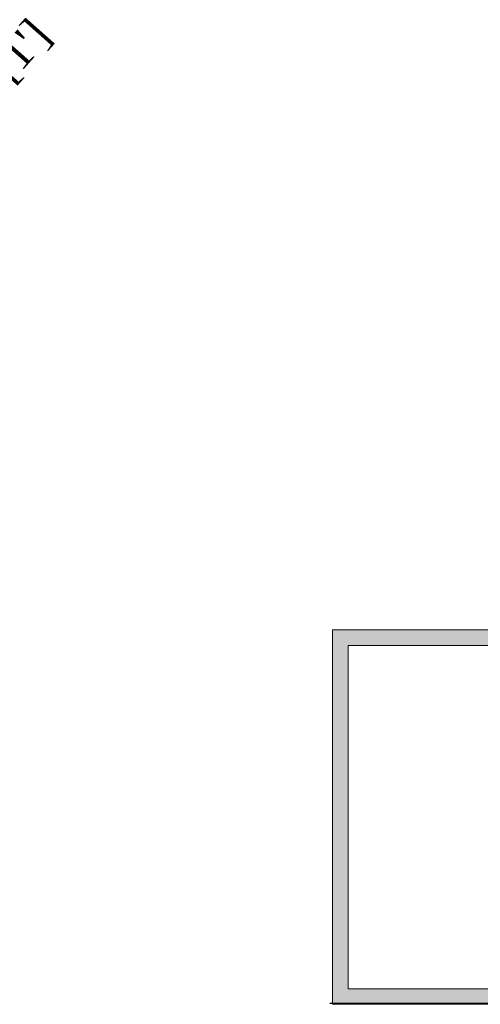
# Model space of a CAD drawing. Header units: millimetres. Extents: x 31882 to 271790, y -35693 to 24917.
# Tile 336 of 524: x 129054 to 129797, y 16752 to 18339. Entities that reach past the tile are written whole.
import ezdxf

# ---------------------------------------------------------------- set-up
doc = ezdxf.new("R2010")
doc.units = ezdxf.units.MM
doc.header["$MEASUREMENT"] = 0
doc.layers.add('A Equipments', color=7, linetype='Continuous', lineweight=5)
doc.layers.add('CKD Dimensions', color=3, linetype='Continuous', lineweight=0)
doc.layers.add('FAINTEQUIP', color=253, linetype='Continuous')
doc.layers.add('kitchen equip1', color=8, linetype='Continuous')
doc.styles.add('CKD_Dimension Text', font='BOOKOS.TTF', dxfattribs={"height": 50})

msp = doc.modelspace()

# ---------------------------------------------------------------- hatches: boundary and pattern name
at = {"layer": 'FAINTEQUIP'}
h = msp.add_hatch(dxfattribs=at)
h.set_pattern_fill('INSUL', color=4, scale=1.005552)
h.set_pattern_definition([(360, (-12432752.536, 891868.157), (2e-14, 9.577884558), []), (360, (-12432752.536, 891871.35), (2e-14, 9.577884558), [3.192628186, -3.192628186]), (360, (-12432752.536, 891874.542), (2e-14, 9.577884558), [3.192628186, -3.192628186])])
h.paths.add_polyline_path([(129558.5, 17355.8), (129558.5, 16752.5), (130161.9, 16752.5), (130161.9, 17355.8)])
edge = h.paths.add_edge_path(flags=16)
edge.add_line((129558.5, 17355.8), (130061.3, 17355.8))
h.paths.add_polyline_path([(130136.7, 17330.7), (129583.7, 17330.7), (129583.7, 16777.6), (130136.7, 16777.6)], flags=16)

# ---------------------------------------------------------------- linework, layer by layer
at = {"layer": 'A Equipments'}
for p, q in [((129583.7, 16777.6, 59.3), (130136.7, 16777.6, 59.3)), ((129558.5, 16752.5, 59.3), (130161.9, 16752.5, 59.3))]:
    msp.add_line(p, q, dxfattribs=at)
at = {"layer": 'CKD Dimensions', "ltscale": 0.25}
for points in [[(129558.5, 17355.8), (129558.5, 16752.5), (130161.9, 16752.5), (130161.9, 17355.8)], [(130136.7, 17330.7), (129583.7, 17330.7), (129583.7, 16777.6), (130136.7, 16777.6)]]:
    msp.add_lwpolyline(points, close=True, dxfattribs=at)
msp.add_lwpolyline([(129558.5, 17355.8), (130061.3, 17355.8)], dxfattribs=at)
at = {"layer": 'kitchen equip1'}
msp.add_line((130157.7, 16753.7, 4538.2), (129554.3, 16753.7, 4538.2), dxfattribs=at)

# ---------------------------------------------------------------- texts
at = {"color": 7, "ltscale": 0.25, "insert": (129058.4, 18286.8), "char_height": 50, "attachment_point": 5, "rotation": 48.46, "style": 'CKD_Dimension Text'}
msp.add_mtext("\\A1;[1']", dxfattribs=at)

doc.saveas('drawing.dxf')
